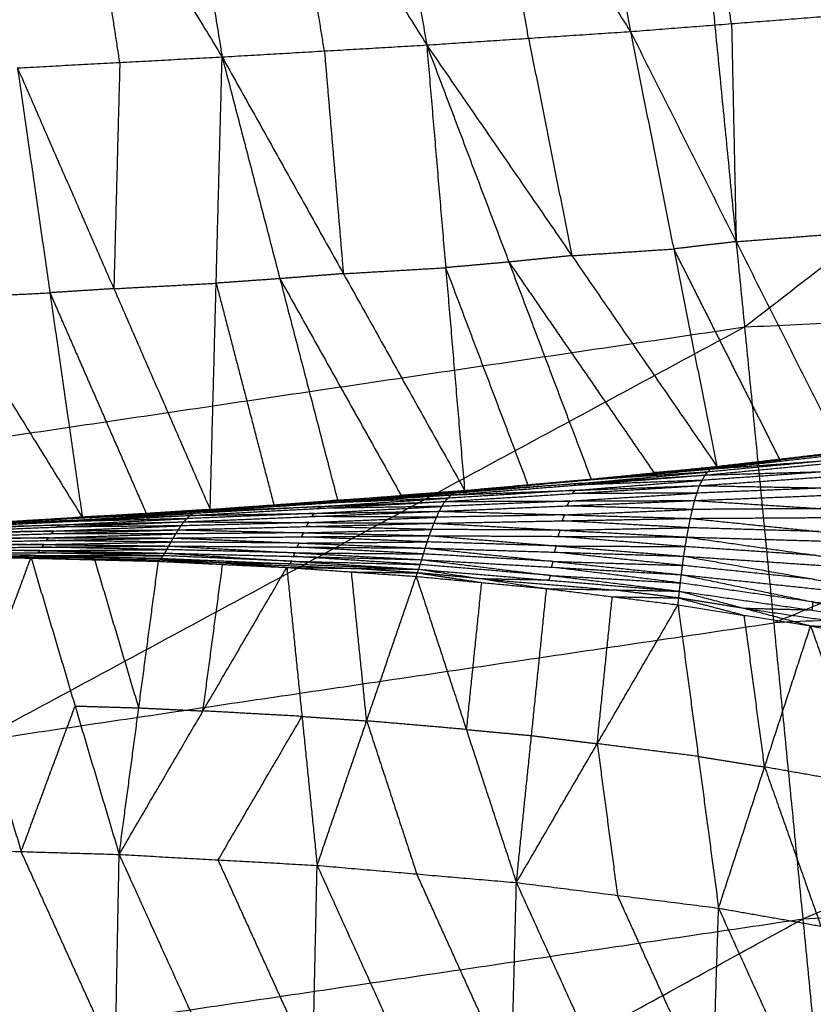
# Model space of a CAD drawing. Header units: millimetres. Extents: x -106 to 110, y -96 to 120.
# Tile 834 of 1020: x -11.3 to -6.95, y 101.12 to 106.51. Entities that reach past the tile are written whole.
import ezdxf

# ---------------------------------------------------------------- set-up
doc = ezdxf.new("R2010")
doc.units = ezdxf.units.MM
doc.header["$MEASUREMENT"] = 0
doc.layers.add('Default', color=7, linetype='Continuous', true_color=0x000000)

msp = doc.modelspace()

# ---------------------------------------------------------------- linework, layer by layer
at = {"layer": 'Default'}
for points in [[(-7.3282, 104.8297, 9.1165), (-2.7545, 108.3652, 10.5669), (1.8192, 111.9006, 12.0172)], [(-16.3874, 103.4859, 9.1165), (-12.1823, 107.4526, 10.5669), (-7.9772, 111.4194, 12.0172)], [(-7.9772, 111.4194, 12.0172), (-7.6527, 108.1245, 10.5669), (-7.3282, 104.8297, 9.1165)], [(-9.4959, 108.8642, 5.5482), (-9.2832, 107.6198, 5.5289), (-9.0706, 106.3754, 5.5097)], [(-9.4959, 108.8642, 5.5482), (-8.7248, 107.6566, 5.5369), (-7.9537, 106.4491, 5.5257)], [(-8.3908, 108.8964, 5.5652), (-8.1723, 107.6728, 5.5454), (-7.9537, 106.4491, 5.5257)], [(-10.6014, 108.828, 5.5497), (-10.3969, 107.5689, 5.5306), (-10.1923, 106.3099, 5.5114)], [(-10.6014, 108.828, 5.5497), (-9.836, 107.6017, 5.5297), (-9.0706, 106.3754, 5.5097)], [(-11.7055, 108.7871, 5.5675), (-10.9489, 107.5485, 5.5395), (-10.1923, 106.3099, 5.5114)], [(-7.3991, 106.4924, 5.5437), (-7.5084, 107.1042, 5.5536), (-7.6176, 107.716, 5.5635)], [(-8.5122, 106.4122, 5.5177), (-8.6185, 107.0344, 5.5273), (-8.7248, 107.6566, 5.5369)], [(-9.6315, 106.3426, 5.5105), (-9.7337, 106.9721, 5.5201), (-9.836, 107.6017, 5.5297)], [(-10.7533, 106.2798, 5.52), (-10.8511, 106.9141, 5.5298), (-10.9489, 107.5485, 5.5395)], [(-7.9537, 106.4491, 5.5257), (-7.3991, 106.4924, 5.5437), (-6.8445, 106.5356, 5.5618)], [(-7.3991, 106.4924, 5.5437), (-7.3866, 105.8948, 5.6761), (-7.3741, 105.2973, 5.8084)], [(-9.0706, 106.3754, 5.5097), (-8.5122, 106.4122, 5.5177), (-7.9537, 106.4491, 5.5257)], [(-7.9537, 106.4491, 5.5257), (-7.7166, 105.2574, 5.8058), (-7.4795, 104.0657, 6.0858)], [(-7.9537, 106.4491, 5.5257), (-7.3741, 105.2973, 5.8084), (-6.7944, 104.1455, 6.0911)], [(-8.5122, 106.4122, 5.5177), (-8.3936, 105.8164, 5.6577), (-8.275, 105.2205, 5.7977)], [(-10.1923, 106.3099, 5.5114), (-9.6315, 106.3426, 5.5105), (-9.0706, 106.3754, 5.5097)], [(-9.6315, 106.3426, 5.5105), (-9.5795, 105.7322, 5.6563), (-9.5276, 105.1218, 5.8021)], [(-9.0706, 106.3754, 5.5097), (-8.9667, 105.1546, 5.8012), (-8.8628, 103.9338, 6.0928)], [(-9.0706, 106.3754, 5.5097), (-8.62, 105.1855, 5.7981), (-8.1694, 103.9956, 6.0866)], [(-9.0706, 106.3754, 5.5097), (-8.275, 105.2205, 5.7977), (-7.4795, 104.0657, 6.0858)], [(-11.3143, 106.2497, 5.5287), (-10.7533, 106.2798, 5.52), (-10.1923, 106.3099, 5.5114)], [(-10.7533, 106.2798, 5.52), (-10.7697, 105.6596, 5.672), (-10.786, 105.0395, 5.824)], [(-10.2578, 103.8294, 6.1193), (-10.2251, 105.0696, 5.8154), (-10.1923, 106.3099, 5.5114)], [(-10.1923, 106.3099, 5.5114), (-9.8757, 105.0943, 5.8076), (-9.5591, 103.8788, 6.1039)], [(-10.1923, 106.3099, 5.5114), (-9.5276, 105.1218, 5.8021), (-8.8628, 103.9338, 6.0928)], [(-11.3143, 106.2497, 5.5287), (-11.1364, 105.0171, 5.8337), (-10.9586, 103.7846, 6.1387)], [(-11.3143, 106.2497, 5.5287), (-10.786, 105.0395, 5.824), (-10.2578, 103.8294, 6.1193)], [(-12.4452, 106.192, 5.5597), (-11.7019, 104.9883, 5.8492), (-10.9586, 103.7846, 6.1387)], [(-7.3741, 105.2973, 5.8084), (-7.0968, 105.3189, 5.8174), (-6.8195, 105.3405, 5.8264)], [(-8.275, 105.2205, 5.7977), (-7.9958, 105.2389, 5.8018), (-7.7166, 105.2574, 5.8058)], [(-7.3741, 105.2973, 5.8084), (-7.5453, 105.2773, 5.8071), (-7.7166, 105.2574, 5.8058)], [(-7.7166, 105.2574, 5.8058), (-7.4268, 104.6815, 5.9471), (-7.1369, 104.1056, 6.0885)], [(-7.3282, 104.8297, 9.1165), (-2.7545, 105.0544, 9.1165), (1.8192, 105.2791, 9.1165)], [(-7.0086, 101.5852, 7.9444), (-2.5947, 103.4321, 8.5305), (1.8192, 105.2791, 9.1165)], [(-8.275, 105.2205, 5.7977), (-8.4475, 105.203, 5.7979), (-8.62, 105.1855, 5.7981)], [(-9.5276, 105.1218, 5.8021), (-9.2471, 105.1382, 5.8017), (-8.9667, 105.1546, 5.8012)], [(-8.62, 105.1855, 5.7981), (-8.7934, 105.17, 5.7997), (-8.9667, 105.1546, 5.8012)], [(-8.9667, 105.1546, 5.8012), (-8.7414, 104.5596, 5.9455), (-8.5161, 103.9647, 6.0897)], [(-8.62, 105.1855, 5.7981), (-8.2222, 104.608, 5.9422), (-7.8244, 104.0306, 6.0862)], [(-9.8757, 105.0943, 5.8076), (-10.0504, 105.082, 5.8115), (-10.2251, 105.0696, 5.8154)], [(-9.5276, 105.1218, 5.8021), (-9.7016, 105.1081, 5.8049), (-9.8757, 105.0943, 5.8076)], [(-9.8757, 105.0943, 5.8076), (-9.5433, 104.5003, 5.953), (-9.211, 103.9063, 6.0983)], [(-10.786, 105.0395, 5.824), (-10.9612, 105.0283, 5.8288), (-11.1364, 105.0171, 5.8337)], [(-10.786, 105.0395, 5.824), (-10.5056, 105.0546, 5.8197), (-10.2251, 105.0696, 5.8154)], [(-10.2251, 105.0696, 5.8154), (-10.0668, 104.4619, 5.9635), (-9.9085, 103.8541, 6.1116)], [(-7.1684, 103.2074, 8.5305), (-4.9614, 104.1309, 8.8235), (-2.7545, 105.0544, 9.1165)], [(-11.7019, 104.9883, 5.8492), (-11.4192, 105.0027, 5.8415), (-11.1364, 105.0171, 5.8337)], [(-11.1364, 105.0171, 5.8337), (-10.8723, 104.4121, 5.9814), (-10.6082, 103.807, 6.129)], [(-16.3874, 103.4859, 9.1165), (-11.8578, 104.1578, 9.1165), (-7.3282, 104.8297, 9.1165)], [(-15.7514, 100.2883, 7.9444), (-11.5398, 102.559, 8.5305), (-7.3282, 104.8297, 9.1165)], [(-7.3282, 104.8297, 9.1165), (-7.1684, 103.2074, 8.5305), (-7.0086, 101.5852, 7.9444)], [(-7.5136, 104.0511, 5.9909), (-6.8268, 104.1291, 5.9699), (-6.14, 104.207, 5.9488)], [(-6.4672, 104.1762, 6.02), (-6.8106, 104.1373, 6.0305), (-7.154, 104.0983, 6.041)], [(-7.5456, 104.0179, 5.8961), (-6.853, 104.0837, 5.8495), (-6.1605, 104.1496, 5.8029)], [(-7.5136, 104.0511, 5.9909), (-6.8371, 104.1004, 5.8969), (-6.1605, 104.1496, 5.8029)], [(-7.5136, 104.0511, 5.9909), (-7.154, 104.0983, 6.041), (-6.7944, 104.1455, 6.0911)], [(-7.4795, 104.0657, 6.0858), (-7.1369, 104.1056, 6.0885), (-6.7944, 104.1455, 6.0911)], [(-8.1694, 103.9956, 6.0866), (-7.8244, 104.0306, 6.0862), (-7.4795, 104.0657, 6.0858)], [(-7.8415, 104.0234, 6.0388), (-7.669, 104.0409, 6.0386), (-7.4965, 104.0584, 6.0384)], [(-7.4965, 104.0584, 6.0384), (-7.6605, 104.0445, 6.0623), (-7.8244, 104.0306, 6.0862)], [(-7.5755, 103.9598, 5.8092), (-6.8772, 104.0087, 5.7411), (-6.1788, 104.0576, 5.673)], [(-7.5456, 104.0179, 5.8961), (-6.8622, 104.0378, 5.7846), (-6.1788, 104.0576, 5.673)], [(-6.8371, 104.1004, 5.8969), (-7.1833, 104.0674, 5.9202), (-7.5296, 104.0345, 5.9435)], [(-7.5136, 104.0511, 5.9909), (-7.4965, 104.0584, 6.0384), (-7.4795, 104.0657, 6.0858)], [(-7.4965, 104.0584, 6.0384), (-7.3253, 104.0784, 6.0397), (-7.154, 104.0983, 6.041)], [(-7.154, 104.0983, 6.041), (-7.1455, 104.102, 6.0647), (-7.1369, 104.1056, 6.0885)], [(-8.9365, 103.909, 5.9835), (-8.241, 103.9635, 5.9398), (-7.5456, 104.0179, 5.8961)], [(-8.9005, 103.9272, 6.0408), (-8.207, 103.9892, 6.0159), (-7.5136, 104.0511, 5.9909)], [(-8.9005, 103.9272, 6.0408), (-8.223, 103.9726, 5.9685), (-7.5456, 104.0179, 5.8961)], [(-7.8415, 104.0234, 6.0388), (-8.1882, 103.9924, 6.0512), (-8.5349, 103.9614, 6.0637)], [(-8.223, 103.9726, 5.9685), (-7.8763, 104.0036, 5.956), (-7.5296, 104.0345, 5.9435)], [(-7.5296, 104.0345, 5.9435), (-7.8683, 104.0119, 5.9797), (-8.207, 103.9892, 6.0159)], [(-8.207, 103.9892, 6.0159), (-8.0243, 104.0063, 6.0273), (-7.8415, 104.0234, 6.0388)], [(-8.1694, 103.9956, 6.0866), (-7.8415, 104.0234, 6.0388), (-7.5136, 104.0511, 5.9909)], [(-7.5755, 103.9598, 5.8092), (-7.5606, 103.9889, 5.8527), (-7.5456, 104.0179, 5.8961)], [(-6.8622, 104.0378, 5.7846), (-7.2114, 104.0133, 5.8186), (-7.5606, 103.9889, 5.8527)], [(-7.5456, 104.0179, 5.8961), (-7.5296, 104.0345, 5.9435), (-7.5136, 104.0511, 5.9909)], [(-8.9711, 103.873, 5.9278), (-8.2733, 103.9164, 5.8685), (-7.5755, 103.9598, 5.8092)], [(-8.9365, 103.909, 5.9835), (-8.256, 103.9344, 5.8963), (-7.5755, 103.9598, 5.8092)], [(-8.223, 103.9726, 5.9685), (-8.5708, 103.9453, 5.9903), (-8.9185, 103.9181, 6.0121)], [(-8.9005, 103.9272, 6.0408), (-8.5349, 103.9614, 6.0637), (-8.1694, 103.9956, 6.0866)], [(-8.8816, 103.9305, 6.0668), (-8.7083, 103.946, 6.0653), (-8.5349, 103.9614, 6.0637)], [(-8.8628, 103.9338, 6.0928), (-8.5161, 103.9647, 6.0897), (-8.1694, 103.9956, 6.0866)], [(-8.5349, 103.9614, 6.0637), (-8.5255, 103.963, 6.0767), (-8.5161, 103.9647, 6.0897)], [(-8.256, 103.9344, 5.8963), (-7.9083, 103.9616, 5.8745), (-7.5606, 103.9889, 5.8527)], [(-7.5606, 103.9889, 5.8527), (-7.9008, 103.9762, 5.8962), (-8.241, 103.9635, 5.9398)], [(-8.241, 103.9635, 5.9398), (-8.232, 103.968, 5.9541), (-8.223, 103.9726, 5.9685)], [(-7.6019, 103.8783, 5.7441), (-7.5887, 103.9191, 5.7766), (-7.5755, 103.9598, 5.8092)], [(-7.5755, 103.9598, 5.8092), (-6.8847, 103.9472, 5.6925), (-6.1939, 103.9346, 5.5757)], [(-10.3331, 103.8181, 6.0643), (-9.6348, 103.8635, 6.0239), (-8.9365, 103.909, 5.9835)], [(-10.2961, 103.8271, 6.0962), (-9.5983, 103.8772, 6.0685), (-8.9005, 103.9272, 6.0408)], [(-10.2961, 103.8271, 6.0962), (-9.6163, 103.868, 6.0398), (-8.9365, 103.909, 5.9835)], [(-9.6163, 103.868, 6.0398), (-9.2674, 103.8931, 6.026), (-8.9185, 103.9181, 6.0121)], [(-8.9185, 103.9181, 6.0121), (-9.2584, 103.8976, 6.0403), (-9.5983, 103.8772, 6.0685)], [(-9.5983, 103.8772, 6.0685), (-9.4141, 103.8901, 6.0704), (-9.2298, 103.903, 6.0724)], [(-9.5591, 103.8788, 6.1039), (-9.211, 103.9063, 6.0983), (-8.8628, 103.9338, 6.0928)], [(-9.5591, 103.8788, 6.1039), (-9.2298, 103.903, 6.0724), (-8.9005, 103.9272, 6.0408)], [(-9.2298, 103.903, 6.0724), (-9.0557, 103.9168, 6.0696), (-8.8816, 103.9305, 6.0668)], [(-8.8816, 103.9305, 6.0668), (-9.0463, 103.9184, 6.0826), (-9.211, 103.9063, 6.0983)], [(-8.9711, 103.873, 5.9278), (-8.9538, 103.891, 5.9556), (-8.9365, 103.909, 5.9835)], [(-8.256, 103.9344, 5.8963), (-8.6049, 103.9127, 5.926), (-8.9538, 103.891, 5.9556)], [(-8.9365, 103.909, 5.9835), (-8.9185, 103.9181, 6.0121), (-8.9005, 103.9272, 6.0408)], [(-8.9005, 103.9272, 6.0408), (-8.8816, 103.9305, 6.0668), (-8.8628, 103.9338, 6.0928)], [(-8.2865, 103.8757, 5.8359), (-7.9376, 103.8974, 5.8063), (-7.5887, 103.9191, 5.7766)], [(-8.2733, 103.9164, 5.8685), (-8.2647, 103.9254, 5.8824), (-8.256, 103.9344, 5.8963)], [(-7.5887, 103.9191, 5.7766), (-7.931, 103.9178, 5.8226), (-8.2733, 103.9164, 5.8685)], [(-7.6019, 103.8783, 5.7441), (-6.8979, 103.9064, 5.6599), (-6.1939, 103.9346, 5.5757)], [(-6.8847, 103.9472, 5.6925), (-7.2367, 103.9331, 5.7345), (-7.5887, 103.9191, 5.7766)], [(-10.3691, 103.7965, 6.0301), (-9.6701, 103.8348, 5.979), (-8.9711, 103.873, 5.9278)], [(-9.6521, 103.8455, 5.996), (-10.0016, 103.8264, 6.0216), (-10.3511, 103.8073, 6.0472)], [(-10.3331, 103.8181, 6.0643), (-9.6521, 103.8455, 5.996), (-8.9711, 103.873, 5.9278)], [(-9.6163, 103.868, 6.0398), (-9.9655, 103.8453, 6.06), (-10.3146, 103.8226, 6.0802)], [(-10.2961, 103.8271, 6.0962), (-9.9276, 103.8529, 6.1), (-9.5591, 103.8788, 6.1039)], [(-10.277, 103.8283, 6.1077), (-10.1023, 103.8406, 6.1039), (-9.9276, 103.8529, 6.1)], [(-10.2578, 103.8294, 6.1193), (-9.9085, 103.8541, 6.1116), (-9.5591, 103.8788, 6.1039)], [(-9.9276, 103.8529, 6.1), (-9.763, 103.8651, 6.0843), (-9.5983, 103.8772, 6.0685)], [(-9.9276, 103.8529, 6.1), (-9.9181, 103.8535, 6.1058), (-9.9085, 103.8541, 6.1116)], [(-9.6858, 103.8079, 5.958), (-9.3363, 103.8271, 5.9324), (-8.9868, 103.8462, 5.9068)], [(-8.9868, 103.8462, 5.9068), (-9.3285, 103.8405, 5.9429), (-9.6701, 103.8348, 5.979)], [(-9.6701, 103.8348, 5.979), (-9.6611, 103.8402, 5.9875), (-9.6521, 103.8455, 5.996)], [(-9.6521, 103.8455, 5.996), (-9.303, 103.8683, 5.9758), (-8.9538, 103.891, 5.9556)], [(-8.9538, 103.891, 5.9556), (-9.2943, 103.8773, 5.9897), (-9.6348, 103.8635, 6.0239)], [(-9.6348, 103.8635, 6.0239), (-9.6256, 103.8658, 6.0318), (-9.6163, 103.868, 6.0398)], [(-9.0026, 103.8194, 5.8858), (-8.3022, 103.8489, 5.8149), (-7.6019, 103.8783, 5.7441)], [(-9.0026, 103.8194, 5.8858), (-8.9868, 103.8462, 5.9068), (-8.9711, 103.873, 5.9278)], [(-8.2865, 103.8757, 5.8359), (-8.6367, 103.8609, 5.8714), (-8.9868, 103.8462, 5.9068)], [(-8.9711, 103.873, 5.9278), (-8.2865, 103.8757, 5.8359), (-7.6019, 103.8783, 5.7441)], [(-8.3022, 103.8489, 5.8149), (-8.2944, 103.8623, 5.8254), (-8.2865, 103.8757, 5.8359)], [(-7.6135, 103.8294, 5.7227), (-7.9579, 103.8391, 5.7688), (-8.3022, 103.8489, 5.8149)], [(-7.625, 103.7804, 5.7012), (-7.6135, 103.8294, 5.7227), (-7.6019, 103.8783, 5.7441)], [(-7.6019, 103.8783, 5.7441), (-6.904, 103.8338, 5.6273), (-6.2061, 103.7892, 5.5105)], [(-11.7664, 103.7274, 6.1188), (-11.0678, 103.762, 6.0745), (-10.3691, 103.7965, 6.0301)], [(-11.7323, 103.7399, 6.1394), (-11.0327, 103.779, 6.1018), (-10.3331, 103.8181, 6.0643)], [(-11.7323, 103.7399, 6.1394), (-11.0507, 103.7682, 6.0848), (-10.3691, 103.7965, 6.0301)], [(-11.6975, 103.7434, 6.1557), (-10.9968, 103.7853, 6.1259), (-10.2961, 103.8271, 6.0962)], [(-11.6975, 103.7434, 6.1557), (-11.0153, 103.7808, 6.11), (-10.3331, 103.8181, 6.0643)], [(-10.6274, 103.8059, 6.1174), (-10.9777, 103.785, 6.1323), (-11.3281, 103.764, 6.1472)], [(-11.0507, 103.7682, 6.0848), (-10.7009, 103.7877, 6.066), (-10.3511, 103.8073, 6.0472)], [(-10.3511, 103.8073, 6.0472), (-10.6919, 103.7931, 6.0745), (-11.0327, 103.779, 6.1018)], [(-11.0153, 103.7808, 6.11), (-10.665, 103.8017, 6.0951), (-10.3146, 103.8226, 6.0802)], [(-10.3146, 103.8226, 6.0802), (-10.6557, 103.8039, 6.1031), (-10.9968, 103.7853, 6.1259)], [(-10.9968, 103.7853, 6.1259), (-10.8121, 103.7956, 6.1217), (-10.6274, 103.8059, 6.1174)], [(-10.9586, 103.7846, 6.1387), (-10.6082, 103.807, 6.129), (-10.2578, 103.8294, 6.1193)], [(-10.9586, 103.7846, 6.1387), (-10.6274, 103.8059, 6.1174), (-10.2961, 103.8271, 6.0962)], [(-10.6274, 103.8059, 6.1174), (-10.4522, 103.8171, 6.1126), (-10.277, 103.8283, 6.1077)], [(-10.277, 103.8283, 6.1077), (-10.4426, 103.8176, 6.1184), (-10.6082, 103.807, 6.129)], [(-10.4022, 103.7616, 6.0038), (-9.7024, 103.7905, 5.9448), (-9.0026, 103.8194, 5.8858)], [(-10.4022, 103.7616, 6.0038), (-10.3857, 103.779, 6.017), (-10.3691, 103.7965, 6.0301)], [(-9.6858, 103.8079, 5.958), (-10.0357, 103.7935, 5.9875), (-10.3857, 103.779, 6.017)], [(-10.3691, 103.7965, 6.0301), (-9.6858, 103.8079, 5.958), (-9.0026, 103.8194, 5.8858)], [(-10.3691, 103.7965, 6.0301), (-10.3511, 103.8073, 6.0472), (-10.3331, 103.8181, 6.0643)], [(-10.3331, 103.8181, 6.0643), (-10.3146, 103.8226, 6.0802), (-10.2961, 103.8271, 6.0962)], [(-10.2961, 103.8271, 6.0962), (-10.277, 103.8283, 6.1077), (-10.2578, 103.8294, 6.1193)], [(-9.7166, 103.7576, 5.9311), (-9.3667, 103.7721, 5.9016), (-9.0168, 103.7866, 5.8721)], [(-9.7024, 103.7905, 5.9448), (-9.6941, 103.7992, 5.9514), (-9.6858, 103.8079, 5.958)], [(-9.0168, 103.7866, 5.8721), (-9.3596, 103.7885, 5.9084), (-9.7024, 103.7905, 5.9448)], [(-9.031, 103.7537, 5.8584), (-9.0168, 103.7866, 5.8721), (-9.0026, 103.8194, 5.8858)], [(-8.3138, 103.7999, 5.7935), (-8.6653, 103.7932, 5.8328), (-9.0168, 103.7866, 5.8721)], [(-9.0026, 103.8194, 5.8858), (-8.3138, 103.7999, 5.7935), (-7.625, 103.7804, 5.7012)], [(-8.328, 103.7671, 5.7798), (-8.3209, 103.7835, 5.7867), (-8.3138, 103.7999, 5.7935)], [(-8.3138, 103.7999, 5.7935), (-7.9636, 103.8147, 5.7581), (-7.6135, 103.8294, 5.7227)], [(-7.625, 103.7804, 5.7012), (-6.9156, 103.7848, 5.6059), (-6.2061, 103.7892, 5.5105)], [(-6.904, 103.8338, 5.6273), (-7.2587, 103.8316, 5.675), (-7.6135, 103.8294, 5.7227)], [(-11.7981, 103.7047, 6.1024), (-11.1001, 103.7331, 6.0531), (-10.4022, 103.7616, 6.0038)], [(-11.0843, 103.7445, 6.0613), (-11.4333, 103.7303, 6.086), (-11.7823, 103.7161, 6.1106)], [(-11.7664, 103.7274, 6.1188), (-11.0843, 103.7445, 6.0613), (-10.4022, 103.7616, 6.0038)], [(-11.0507, 103.7682, 6.0848), (-11.4, 103.7509, 6.1069), (-11.7494, 103.7336, 6.1291)], [(-11.0153, 103.7808, 6.11), (-11.3651, 103.7612, 6.1288), (-11.7149, 103.7416, 6.1475)], [(-11.6975, 103.7434, 6.1557), (-11.3281, 103.764, 6.1472), (-10.9586, 103.7846, 6.1387)], [(-11.6617, 103.7436, 6.1619), (-11.3102, 103.7641, 6.1503), (-10.9586, 103.7846, 6.1387)], [(-11.1153, 103.7112, 6.0446), (-10.7664, 103.7254, 6.02), (-10.4174, 103.7396, 5.9954)], [(-11.1001, 103.7331, 6.0531), (-11.0922, 103.7388, 6.0572), (-11.0843, 103.7445, 6.0613)], [(-10.4174, 103.7396, 5.9954), (-10.7588, 103.7364, 6.0242), (-11.1001, 103.7331, 6.0531)], [(-11.0843, 103.7445, 6.0613), (-10.735, 103.7618, 6.0392), (-10.3857, 103.779, 6.017)], [(-10.3857, 103.779, 6.017), (-10.7267, 103.7705, 6.0457), (-11.0678, 103.762, 6.0745)], [(-11.0678, 103.762, 6.0745), (-11.0592, 103.7651, 6.0796), (-11.0507, 103.7682, 6.0848)], [(-11.0327, 103.779, 6.1018), (-11.024, 103.7799, 6.1059), (-11.0153, 103.7808, 6.11)], [(-10.4326, 103.7176, 5.9869), (-10.4174, 103.7396, 5.9954), (-10.4022, 103.7616, 6.0038)], [(-10.4326, 103.7176, 5.9869), (-9.7318, 103.7357, 5.9226), (-9.031, 103.7537, 5.8584)], [(-9.7166, 103.7576, 5.9311), (-10.067, 103.7486, 5.9632), (-10.4174, 103.7396, 5.9954)], [(-10.4022, 103.7616, 6.0038), (-9.7166, 103.7576, 5.9311), (-9.031, 103.7537, 5.8584)], [(-9.7318, 103.7357, 5.9226), (-9.7242, 103.7467, 5.9269), (-9.7166, 103.7576, 5.9311)], [(-9.0437, 103.7197, 5.8503), (-9.3877, 103.7277, 5.8865), (-9.7318, 103.7357, 5.9226)], [(-9.0564, 103.6857, 5.8423), (-9.0437, 103.7197, 5.8503), (-9.031, 103.7537, 5.8584)], [(-9.031, 103.7537, 5.8584), (-8.328, 103.7671, 5.7798), (-7.625, 103.7804, 5.7012)], [(-9.031, 103.7537, 5.8584), (-8.3379, 103.7159, 5.7673), (-7.6448, 103.678, 5.6762)], [(-7.6349, 103.7292, 5.6887), (-7.9814, 103.7482, 5.7343), (-8.328, 103.7671, 5.7798)], [(-7.6448, 103.678, 5.6762), (-7.6349, 103.7292, 5.6887), (-7.625, 103.7804, 5.7012)], [(-7.625, 103.7804, 5.7012), (-6.9204, 103.7082, 5.5865), (-6.2157, 103.636, 5.4718)], [(-11.8272, 103.6752, 6.092), (-11.1299, 103.6964, 6.0394), (-10.4326, 103.7176, 5.9869)], [(-11.1153, 103.7112, 6.0446), (-11.464, 103.7006, 6.0709), (-11.8127, 103.69, 6.0972)], [(-11.7981, 103.7047, 6.1024), (-11.1153, 103.7112, 6.0446), (-10.4326, 103.7176, 5.9869)], [(-11.1436, 103.674, 6.0343), (-10.7949, 103.6846, 6.0081), (-10.4463, 103.6952, 5.9818)], [(-11.1299, 103.6964, 6.0394), (-11.1226, 103.7038, 6.042), (-11.1153, 103.7112, 6.0446)], [(-10.4463, 103.6952, 5.9818), (-10.7881, 103.6958, 6.0106), (-11.1299, 103.6964, 6.0394)], [(-10.46, 103.6728, 5.9767), (-10.4463, 103.6952, 5.9818), (-10.4326, 103.7176, 5.9869)], [(-10.46, 103.6728, 5.9767), (-9.7582, 103.6792, 5.9095), (-9.0564, 103.6857, 5.8423)], [(-9.7445, 103.7017, 5.9146), (-10.0954, 103.6984, 5.9482), (-10.4463, 103.6952, 5.9818)], [(-10.4326, 103.7176, 5.9869), (-9.7445, 103.7017, 5.9146), (-9.0564, 103.6857, 5.8423)], [(-9.7582, 103.6792, 5.9095), (-9.7513, 103.6905, 5.912), (-9.7445, 103.7017, 5.9146)], [(-9.0676, 103.6516, 5.8421), (-9.4129, 103.6654, 5.8758), (-9.7582, 103.6792, 5.9095)], [(-9.7445, 103.7017, 5.9146), (-9.3941, 103.7107, 5.8825), (-9.0437, 103.7197, 5.8503)], [(-9.0788, 103.6175, 5.842), (-9.0676, 103.6516, 5.8421), (-9.0564, 103.6857, 5.8423)], [(-9.0564, 103.6857, 5.8423), (-8.3589, 103.6294, 5.7585), (-7.6614, 103.5731, 5.6747)], [(-9.0564, 103.6857, 5.8423), (-8.3506, 103.6819, 5.7592), (-7.6448, 103.678, 5.6762)], [(-8.3379, 103.7159, 5.7673), (-8.6908, 103.7178, 5.8088), (-9.0437, 103.7197, 5.8503)], [(-8.3506, 103.6819, 5.7592), (-8.3442, 103.6989, 5.7632), (-8.3379, 103.7159, 5.7673)], [(-7.6531, 103.6256, 5.6754), (-8.0019, 103.6537, 5.7173), (-8.3506, 103.6819, 5.7592)], [(-8.3379, 103.7159, 5.7673), (-7.9864, 103.7225, 5.728), (-7.6349, 103.7292, 5.6887)], [(-6.9204, 103.7082, 5.5865), (-7.2776, 103.7187, 5.6376), (-7.6349, 103.7292, 5.6887)], [(-11.8779, 103.617, 6.0864), (-11.1813, 103.6229, 6.0317), (-10.4846, 103.6289, 5.9769)], [(-11.1692, 103.6371, 6.0313), (-11.5175, 103.6341, 6.0587), (-11.8658, 103.6312, 6.086)], [(-11.8538, 103.6453, 6.0857), (-11.1569, 103.659, 6.0312), (-10.46, 103.6728, 5.9767)], [(-11.8538, 103.6453, 6.0857), (-11.1692, 103.6371, 6.0313), (-10.4846, 103.6289, 5.9769)], [(-11.1436, 103.674, 6.0343), (-11.4921, 103.6671, 6.0616), (-11.8405, 103.6603, 6.0888)], [(-11.8272, 103.6752, 6.092), (-11.1436, 103.674, 6.0343), (-10.46, 103.6728, 5.9767)], [(-11.1813, 103.6229, 6.0317), (-11.1752, 103.63, 6.0315), (-11.1692, 103.6371, 6.0313)], [(-11.1692, 103.6371, 6.0313), (-10.8208, 103.644, 6.0041), (-10.4723, 103.6508, 5.9768)], [(-11.1569, 103.659, 6.0312), (-11.1503, 103.6665, 6.0328), (-11.1436, 103.674, 6.0343)], [(-10.4723, 103.6508, 5.9768), (-10.8146, 103.6549, 6.004), (-11.1569, 103.659, 6.0312)], [(-10.5062, 103.59, 5.9886), (-10.4954, 103.6095, 5.9828), (-10.4846, 103.6289, 5.9769)], [(-10.4846, 103.6289, 5.9769), (-10.4723, 103.6508, 5.9768), (-10.46, 103.6728, 5.9767)], [(-10.4846, 103.6289, 5.9769), (-9.7913, 103.5914, 5.9182), (-9.098, 103.554, 5.8595)], [(-10.4846, 103.6289, 5.9769), (-9.7817, 103.6232, 5.9095), (-9.0788, 103.6175, 5.842)], [(-9.7694, 103.6451, 5.9094), (-10.1209, 103.648, 5.9431), (-10.4723, 103.6508, 5.9768)], [(-10.46, 103.6728, 5.9767), (-9.7694, 103.6451, 5.9094), (-9.0788, 103.6175, 5.842)], [(-9.7817, 103.6232, 5.9095), (-9.7756, 103.6342, 5.9094), (-9.7694, 103.6451, 5.9094)], [(-9.7694, 103.6451, 5.9094), (-9.4185, 103.6484, 5.8757), (-9.0676, 103.6516, 5.8421)], [(-8.3589, 103.6294, 5.7585), (-8.7133, 103.6405, 5.8003), (-9.0676, 103.6516, 5.8421)], [(-8.3701, 103.5953, 5.7583), (-8.3645, 103.6124, 5.7584), (-8.3589, 103.6294, 5.7585)], [(-8.3589, 103.6294, 5.7585), (-8.006, 103.6275, 5.7169), (-7.6531, 103.6256, 5.6754)], [(-7.6614, 103.5731, 5.6747), (-7.6531, 103.6256, 5.6754), (-7.6448, 103.678, 5.6762)], [(-6.9338, 103.5774, 5.5714), (-7.2935, 103.6015, 5.6234), (-7.6531, 103.6256, 5.6754)], [(-7.6448, 103.678, 5.6762), (-6.9338, 103.5774, 5.5714), (-6.2228, 103.4768, 5.4667)], [(-7.6448, 103.678, 5.6762), (-6.9303, 103.657, 5.574), (-6.2157, 103.636, 5.4718)], [(-11.9349, 103.5752, 6.1117), (-11.5875, 103.5705, 6.0903), (-11.2402, 103.5658, 6.0688)], [(-11.9179, 103.5791, 6.1053), (-11.5791, 103.5724, 6.0871), (-11.2402, 103.5658, 6.0688)], [(-11.9179, 103.5791, 6.1053), (-11.2298, 103.5621, 6.0645), (-10.5416, 103.5451, 6.0237)], [(-11.9179, 103.5791, 6.1053), (-11.2214, 103.5703, 6.056), (-10.525, 103.5615, 6.0068)], [(-11.212, 103.5775, 6.0506), (-11.5603, 103.5819, 6.0752), (-11.9085, 103.5863, 6.0998)], [(-11.8991, 103.5935, 6.0944), (-11.212, 103.5775, 6.0506), (-10.525, 103.5615, 6.0068)], [(-11.8991, 103.5935, 6.0944), (-11.2026, 103.5918, 6.0415), (-10.5062, 103.59, 5.9886)], [(-11.192, 103.6035, 6.0375), (-11.5402, 103.6044, 6.064), (-11.8885, 103.6052, 6.0904)], [(-11.8779, 103.617, 6.0864), (-11.192, 103.6035, 6.0375), (-10.5062, 103.59, 5.9886)], [(-11.5791, 103.5724, 6.0871), (-11.235, 103.5639, 6.0667), (-10.8909, 103.5555, 6.0462)], [(-11.2298, 103.5621, 6.0645), (-11.4044, 103.5673, 6.0758), (-11.5791, 103.5724, 6.0871)], [(-11.2214, 103.5703, 6.056), (-11.2167, 103.5739, 6.0533), (-11.212, 103.5775, 6.0506)], [(-11.212, 103.5775, 6.0506), (-10.8638, 103.5766, 6.0242), (-10.5156, 103.5758, 5.9977)], [(-11.2026, 103.5918, 6.0415), (-11.1973, 103.5976, 6.0395), (-11.192, 103.6035, 6.0375)], [(-10.5156, 103.5758, 5.9977), (-10.8591, 103.5838, 6.0196), (-11.2026, 103.5918, 6.0415)], [(-11.192, 103.6035, 6.0375), (-10.8437, 103.6065, 6.0101), (-10.4954, 103.6095, 5.9828)], [(-10.4954, 103.6095, 5.9828), (-10.8383, 103.6162, 6.0072), (-11.1813, 103.6229, 6.0317)], [(-10.525, 103.5615, 6.0068), (-10.5156, 103.5758, 5.9977), (-10.5062, 103.59, 5.9886)], [(-9.8102, 103.5457, 5.939), (-10.1629, 103.5607, 5.9684), (-10.5156, 103.5758, 5.9977)], [(-10.5062, 103.59, 5.9886), (-9.8102, 103.5457, 5.939), (-9.1143, 103.5013, 5.8894)], [(-10.5062, 103.59, 5.9886), (-9.8021, 103.572, 5.9241), (-9.098, 103.554, 5.8595)], [(-9.7913, 103.5914, 5.9182), (-10.1434, 103.6005, 5.9505), (-10.4954, 103.6095, 5.9828)], [(-9.8021, 103.572, 5.9241), (-9.7967, 103.5817, 5.9211), (-9.7913, 103.5914, 5.9182)], [(-9.1062, 103.5276, 5.8744), (-9.4541, 103.5498, 5.8992), (-9.8021, 103.572, 5.9241)], [(-9.7913, 103.5914, 5.9182), (-9.4399, 103.5886, 5.8845), (-9.0884, 103.5857, 5.8508)], [(-9.0884, 103.5857, 5.8508), (-9.4351, 103.6045, 5.8801), (-9.7817, 103.6232, 5.9095)], [(-9.098, 103.554, 5.8595), (-9.0884, 103.5857, 5.8508), (-9.0788, 103.6175, 5.842)], [(-8.3767, 103.5447, 5.7709), (-8.7326, 103.5652, 5.8108), (-9.0884, 103.5857, 5.8508)], [(-9.0788, 103.6175, 5.842), (-8.3767, 103.5447, 5.7709), (-7.6747, 103.4718, 5.6997)], [(-9.0788, 103.6175, 5.842), (-8.3701, 103.5953, 5.7583), (-7.6614, 103.5731, 5.6747)], [(-7.668, 103.5225, 5.6872), (-8.0191, 103.5589, 5.7228), (-8.3701, 103.5953, 5.7583)], [(-7.6747, 103.4718, 5.6997), (-7.668, 103.5225, 5.6872), (-7.6614, 103.5731, 5.6747)], [(-7.6614, 103.5731, 5.6747), (-6.9443, 103.4462, 5.5871), (-6.2272, 103.3194, 5.4996)], [(-7.6614, 103.5731, 5.6747), (-6.9421, 103.525, 5.5707), (-6.2228, 103.4768, 5.4667)], [(-11.8317, 101.9701, 3.4885), (-11.536, 102.7679, 4.7787), (-11.2402, 103.5658, 6.0688)], [(-11.2402, 103.5658, 6.0688), (-10.9985, 102.752, 4.7579), (-10.7568, 101.9383, 3.4469)], [(-11.2402, 103.5658, 6.0688), (-10.8909, 103.5555, 6.0462), (-10.5416, 103.5451, 6.0237)], [(-11.2214, 103.5703, 6.056), (-11.2256, 103.5662, 6.0602), (-11.2298, 103.5621, 6.0645)], [(-11.2298, 103.5621, 6.0645), (-10.8815, 103.5577, 6.0398), (-10.5333, 103.5533, 6.0152)], [(-10.6492, 102.7417, 4.7353), (-10.7701, 103.1486, 5.3908), (-10.8909, 103.5555, 6.0462)], [(-10.7568, 101.9383, 3.4469), (-10.6492, 102.7417, 4.7353), (-10.5416, 103.5451, 6.0237)], [(-10.5416, 103.5451, 6.0237), (-10.5333, 103.5533, 6.0152), (-10.525, 103.5615, 6.0068)], [(-10.5416, 103.5451, 6.0237), (-10.1897, 103.5283, 5.9995), (-9.8377, 103.5115, 5.9754)], [(-10.5333, 103.5533, 6.0152), (-10.3615, 103.5408, 6.0074), (-10.1897, 103.5283, 5.9995)], [(-10.1814, 103.5365, 5.9911), (-10.3573, 103.5449, 6.0032), (-10.5333, 103.5533, 6.0152)], [(-10.525, 103.5615, 6.0068), (-10.1814, 103.5365, 5.9911), (-9.8377, 103.5115, 5.9754)], [(-10.525, 103.5615, 6.0068), (-9.8196, 103.5314, 5.9481), (-9.1143, 103.5013, 5.8894)], [(-10.2973, 102.7249, 4.7112), (-10.2435, 103.1266, 5.3554), (-10.1897, 103.5283, 5.9995)], [(-10.1814, 103.5365, 5.9911), (-9.8287, 103.5214, 5.9618), (-9.476, 103.5064, 5.9324)], [(-9.8196, 103.5314, 5.9481), (-10.0005, 103.5339, 5.9696), (-10.1814, 103.5365, 5.9911)], [(-9.8196, 103.5314, 5.9481), (-9.8149, 103.5385, 5.9435), (-9.8102, 103.5457, 5.939)], [(-9.8102, 103.5457, 5.939), (-9.4582, 103.5366, 5.9067), (-9.1062, 103.5276, 5.8744)], [(-9.1143, 103.5013, 5.8894), (-9.1062, 103.5276, 5.8744), (-9.098, 103.554, 5.8595)], [(-8.3915, 103.4677, 5.8026), (-8.7488, 103.4977, 5.8385), (-9.1062, 103.5276, 5.8744)], [(-9.098, 103.554, 5.8595), (-8.3915, 103.4677, 5.8026), (-7.6849, 103.3815, 5.7456)], [(-9.098, 103.554, 5.8595), (-8.3863, 103.5129, 5.7796), (-7.6747, 103.4718, 5.6997)], [(-8.3863, 103.5129, 5.7796), (-8.3815, 103.5288, 5.7752), (-8.3767, 103.5447, 5.7709)], [(-8.3767, 103.5447, 5.7709), (-8.0224, 103.5336, 5.729), (-7.668, 103.5225, 5.6872)], [(-6.9443, 103.4462, 5.5871), (-7.3062, 103.4844, 5.6372), (-7.668, 103.5225, 5.6872)], [(-10.7568, 101.9383, 3.4469), (-10.2973, 102.7249, 4.7112), (-9.8377, 103.5115, 5.9754)], [(-9.8377, 103.5115, 5.9754), (-9.7546, 102.6949, 4.6924), (-9.6714, 101.8784, 3.4094)], [(-9.8377, 103.5115, 5.9754), (-9.483, 103.487, 5.9494), (-9.1283, 103.4625, 5.9234)], [(-9.8377, 103.5115, 5.9754), (-9.476, 103.5064, 5.9324), (-9.1143, 103.5013, 5.8894)], [(-9.6714, 101.8784, 3.4094), (-9.3999, 102.6705, 4.6664), (-9.1283, 103.4625, 5.9234)], [(-9.3999, 102.6705, 4.6664), (-9.4415, 103.0787, 5.3079), (-9.483, 103.487, 5.9494)], [(-9.483, 103.487, 5.9494), (-9.3022, 103.4845, 5.9279), (-9.1213, 103.4819, 5.9064)], [(-9.1213, 103.4819, 5.9064), (-9.2987, 103.4941, 5.9194), (-9.476, 103.5064, 5.9324)], [(-9.1283, 103.4625, 5.9234), (-9.1213, 103.4819, 5.9064), (-9.1143, 103.5013, 5.8894)], [(-9.1283, 103.4625, 5.9234), (-8.8536, 102.6233, 4.6494), (-8.5789, 101.784, 3.3754)], [(-9.1283, 103.4625, 5.9234), (-8.7708, 103.4291, 5.8951), (-8.4134, 103.3956, 5.8667)], [(-9.1213, 103.4819, 5.9064), (-8.9461, 103.4555, 5.9007), (-8.7708, 103.4291, 5.8951)], [(-8.7638, 103.4484, 5.878), (-8.9426, 103.4652, 5.8922), (-9.1213, 103.4819, 5.9064)], [(-9.1143, 103.5013, 5.8894), (-8.7638, 103.4484, 5.878), (-8.4134, 103.3956, 5.8667)], [(-9.1143, 103.5013, 5.8894), (-8.3996, 103.4414, 5.8175), (-7.6849, 103.3815, 5.7456)], [(-8.3996, 103.4414, 5.8175), (-8.3955, 103.4546, 5.81), (-8.3915, 103.4677, 5.8026)], [(-8.3915, 103.4677, 5.8026), (-8.0356, 103.4472, 5.7626), (-7.6798, 103.4267, 5.7227)], [(-7.6798, 103.4267, 5.7227), (-8.0331, 103.4698, 5.7511), (-8.3863, 103.5129, 5.7796)], [(-7.6849, 103.3815, 5.7456), (-7.6798, 103.4267, 5.7227), (-7.6747, 103.4718, 5.6997)], [(-7.6747, 103.4718, 5.6997), (-6.952, 103.3222, 5.6322), (-6.2293, 103.1726, 5.5646)], [(-7.6747, 103.4718, 5.6997), (-6.9509, 103.3956, 5.5996), (-6.2272, 103.3194, 5.4996)], [(-8.7708, 103.4291, 5.8951), (-8.8122, 103.0262, 5.2722), (-8.8536, 102.6233, 4.6494)], [(-8.7638, 103.4484, 5.878), (-8.4065, 103.4185, 5.8421), (-8.0491, 103.3885, 5.8062)], [(-8.3996, 103.4414, 5.8175), (-8.5817, 103.4449, 5.8478), (-8.7638, 103.4484, 5.878)], [(-6.952, 103.3222, 5.6322), (-7.3159, 103.3744, 5.6774), (-7.6798, 103.4267, 5.7227)], [(-2.5947, 103.4321, 8.5305), (-4.8815, 103.3198, 8.5305), (-7.1684, 103.2074, 8.5305)], [(-8.5789, 101.784, 3.3754), (-8.4961, 102.5898, 4.6211), (-8.4134, 103.3956, 5.8667)], [(-8.4134, 103.3956, 5.8667), (-8.0531, 103.3511, 5.8353), (-7.6928, 103.3067, 5.804)], [(-8.4134, 103.3956, 5.8667), (-8.0491, 103.3885, 5.8062), (-7.6849, 103.3815, 5.7456)], [(-7.6888, 103.3441, 5.7748), (-7.869, 103.3663, 5.7905), (-8.0491, 103.3885, 5.8062)], [(-7.6928, 103.3067, 5.804), (-7.6888, 103.3441, 5.7748), (-7.6849, 103.3815, 5.7456)], [(-7.6849, 103.3815, 5.7456), (-7.3254, 103.2864, 5.7396), (-6.9659, 103.1913, 5.7336)], [(-7.6849, 103.3815, 5.7456), (-6.9571, 103.277, 5.6551), (-6.2293, 103.1726, 5.5646)], [(-8.5789, 101.784, 3.3754), (-8.1359, 102.5453, 4.5897), (-7.6928, 103.3067, 5.804)], [(-8.1359, 102.5453, 4.5897), (-8.0945, 102.9482, 5.2125), (-8.0531, 103.3511, 5.8353)], [(-8.0531, 103.3511, 5.8353), (-7.8709, 103.3476, 5.8051), (-7.6888, 103.3441, 5.7748)], [(-7.6928, 103.3067, 5.804), (-7.5816, 102.4755, 4.5727), (-7.4705, 101.6442, 3.3415)], [(-7.6928, 103.3067, 5.804), (-7.3293, 103.249, 5.7688), (-6.9659, 103.1913, 5.7336)], [(-7.6888, 103.3441, 5.7748), (-7.5091, 103.2965, 5.7718), (-7.3293, 103.249, 5.7688)], [(-7.3254, 103.2864, 5.7396), (-7.5071, 103.3152, 5.7572), (-7.6888, 103.3441, 5.7748)], [(-6.9571, 103.277, 5.6551), (-6.9545, 103.2996, 5.6437), (-6.952, 103.3222, 5.6322)], [(-6.952, 103.3222, 5.6322), (-6.5901, 103.2841, 5.5821), (-6.2282, 103.246, 5.5321)], [(-7.2182, 102.4177, 4.5375), (-7.2738, 102.8334, 5.1531), (-7.3293, 103.249, 5.7688)], [(-7.3254, 103.2864, 5.7396), (-6.9615, 103.2341, 5.6943), (-6.5976, 103.1819, 5.6491)], [(-6.9571, 103.277, 5.6551), (-7.1413, 103.2817, 5.6974), (-7.3254, 103.2864, 5.7396)], [(-11.5398, 102.559, 8.5305), (-9.3541, 102.8832, 8.5305), (-7.1684, 103.2074, 8.5305)], [(-7.4705, 101.6442, 3.3415), (-7.2182, 102.4177, 4.5375), (-6.9659, 103.1913, 5.7336)], [(-6.9659, 103.1913, 5.7336), (-6.6574, 102.3188, 4.5187), (-6.349, 101.4463, 3.3038)], [(-6.9659, 103.1913, 5.7336), (-6.5978, 103.117, 5.6934), (-6.2298, 103.0427, 5.6533)], [(-6.9659, 103.1913, 5.7336), (-6.5976, 103.1819, 5.6491), (-6.2293, 103.1726, 5.5646)], [(-11.536, 102.7679, 4.7787), (-11.4151, 102.3611, 4.1232), (-11.2943, 101.9542, 3.4677)], [(-11.2943, 101.9542, 3.4677), (-11.1464, 102.3531, 4.1128), (-10.9985, 102.752, 4.7579)], [(-10.9985, 102.752, 4.7579), (-10.8239, 102.7469, 4.7466), (-10.6492, 102.7417, 4.7353)], [(-10.6492, 102.7417, 4.7353), (-10.4733, 102.7333, 4.7232), (-10.2973, 102.7249, 4.7112)], [(-9.7546, 102.6949, 4.6924), (-10.0259, 102.7099, 4.7018), (-10.2973, 102.7249, 4.7112)], [(-10.2141, 101.9083, 3.4282), (-9.9843, 102.3016, 4.0603), (-9.7546, 102.6949, 4.6924)], [(-9.7546, 102.6949, 4.6924), (-9.5772, 102.6827, 4.6794), (-9.3999, 102.6705, 4.6664)], [(-9.3999, 102.6705, 4.6664), (-9.2625, 102.2508, 4.0294), (-9.1252, 101.8312, 3.3924)], [(-8.8536, 102.6233, 4.6494), (-9.1268, 102.6469, 4.6579), (-9.3999, 102.6705, 4.6664)], [(-8.8536, 102.6233, 4.6494), (-8.6749, 102.6065, 4.6352), (-8.4961, 102.5898, 4.6211)], [(-8.4961, 102.5898, 4.6211), (-8.316, 102.5676, 4.6054), (-8.1359, 102.5453, 4.5897)], [(-8.1359, 102.5453, 4.5897), (-8.0803, 102.1297, 3.974), (-8.0247, 101.7141, 3.3584)], [(-7.5816, 102.4755, 4.5727), (-7.8587, 102.5104, 4.5812), (-8.1359, 102.5453, 4.5897)], [(-7.5816, 102.4755, 4.5727), (-7.3999, 102.4466, 4.5551), (-7.2182, 102.4177, 4.5375)], [(-7.2182, 102.4177, 4.5375), (-7.064, 101.9815, 3.9301), (-6.9097, 101.5453, 3.3226)], [(-6.6574, 102.3188, 4.5187), (-6.9378, 102.3683, 4.5281), (-7.2182, 102.4177, 4.5375)], [(-7.0086, 101.5852, 7.9444), (-2.5947, 101.802, 7.9444), (1.8192, 102.0189, 7.9444)], [(-11.8317, 101.9701, 3.4885), (-11.3159, 100.8323, 2.5657), (-10.8, 99.6944, 1.643)], [(-11.8317, 101.9701, 3.4885), (-11.2943, 101.9542, 3.4677), (-10.7568, 101.9383, 3.4469)], [(-10.7784, 100.8163, 2.545), (-11.0363, 101.3853, 3.0063), (-11.2943, 101.9542, 3.4677)], [(-10.8, 99.6944, 1.643), (-10.7784, 100.8163, 2.545), (-10.7568, 101.9383, 3.4469)], [(-10.7568, 101.9383, 3.4469), (-10.2386, 100.7969, 2.5387), (-9.7203, 99.6556, 1.6305)], [(-10.7568, 101.9383, 3.4469), (-10.2141, 101.9083, 3.4282), (-9.6714, 101.8784, 3.4094)], [(-9.6958, 100.767, 2.52), (-9.955, 101.3377, 2.9741), (-10.2141, 101.9083, 3.4282)], [(-9.7203, 99.6556, 1.6305), (-9.6958, 100.767, 2.52), (-9.6714, 101.8784, 3.4094)], [(-9.6714, 101.8784, 3.4094), (-9.1531, 100.7347, 2.52), (-8.6347, 99.591, 1.6307)], [(-9.6714, 101.8784, 3.4094), (-9.1252, 101.8312, 3.3924), (-8.5789, 101.784, 3.3754)], [(-8.6068, 100.6875, 2.503), (-8.866, 101.2593, 2.9477), (-9.1252, 101.8312, 3.3924)], [(-8.6347, 99.591, 1.6307), (-8.6068, 100.6875, 2.503), (-8.5789, 101.784, 3.3754)], [(-8.5789, 101.784, 3.3754), (-8.0589, 100.6388, 2.5088), (-7.5389, 99.4937, 1.6422)], [(-8.5789, 101.784, 3.3754), (-8.0247, 101.7141, 3.3584), (-7.4705, 101.6442, 3.3415)], [(-7.5047, 100.569, 2.4918), (-7.7647, 101.1415, 2.9251), (-8.0247, 101.7141, 3.3584)], [(-7.5389, 99.4937, 1.6422), (-7.5047, 100.569, 2.4918), (-7.4705, 101.6442, 3.3415)], [(-7.4705, 101.6442, 3.3415), (-6.9512, 100.4998, 2.5019), (-6.4319, 99.3553, 1.6624)], [(-7.4705, 101.6442, 3.3415), (-6.9097, 101.5453, 3.3226), (-6.349, 101.4463, 3.3038)], [(-15.7514, 100.2883, 7.9444), (-11.38, 100.9368, 7.9444), (-7.0086, 101.5852, 7.9444)], [(-15.126, 97.1447, 6.9532), (-11.0673, 99.3649, 7.4488), (-7.0086, 101.5852, 7.9444)], [(-7.0086, 101.5852, 7.9444), (-6.8515, 99.9903, 7.4488), (-6.6944, 98.3954, 6.9532)]]:
    msp.add_open_spline(points, degree=2, dxfattribs=at)

doc.saveas('drawing.dxf')
